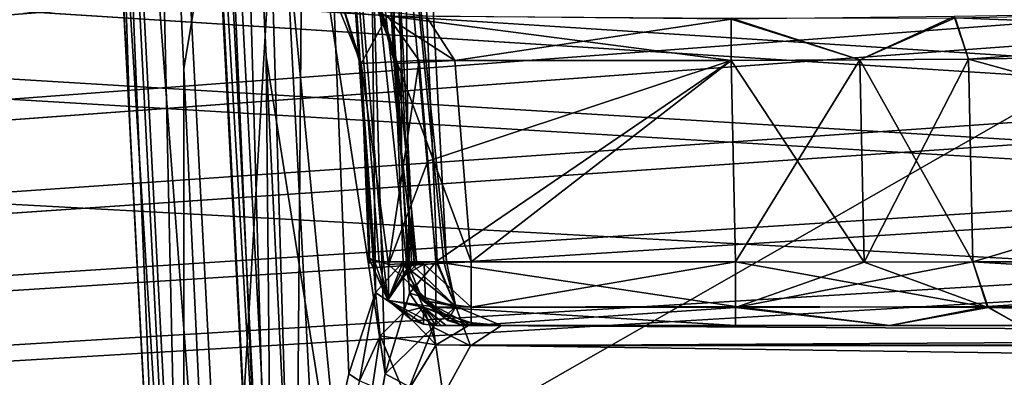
# Model space of a CAD drawing. Header units: inches. Extents: x -10 to 10, y -2.3 to 4.3.
# Tile 591 of 656: x -0.978 to -0.538, y -1.128 to -0.968. Entities that reach past the tile are written whole.
import ezdxf

# ---------------------------------------------------------------- set-up
doc = ezdxf.new("R2010")
doc.units = ezdxf.units.IN
doc.header["$LTSCALE"] = 65.185185
doc.header["$MEASUREMENT"] = 0
for name, color, linetype in [('1865', 7, 'CONTINUOUS'), ('1866', 7, 'CONTINUOUS'), ('1867', 7, 'CONTINUOUS'), ('1868', 7, 'CONTINUOUS'), ('1869', 7, 'CONTINUOUS'), ('1870', 7, 'CONTINUOUS'), ('1871', 7, 'CONTINUOUS'), ('1882', 7, 'CONTINUOUS'), ('1883', 7, 'CONTINUOUS'), ('1884', 7, 'CONTINUOUS'), ('1896', 7, 'CONTINUOUS'), ('1918', 7, 'CONTINUOUS'), ('196', 7, 'CONTINUOUS'), ('2557', 7, 'CONTINUOUS'), ('2558', 7, 'CONTINUOUS'), ('2561', 7, 'CONTINUOUS'), ('2589', 7, 'CONTINUOUS'), ('2590', 7, 'CONTINUOUS'), ('2591', 7, 'CONTINUOUS'), ('2592', 7, 'CONTINUOUS'), ('2619', 7, 'CONTINUOUS'), ('2629', 7, 'CONTINUOUS'), ('2630', 7, 'CONTINUOUS'), ('2631', 7, 'CONTINUOUS'), ('2632', 7, 'CONTINUOUS'), ('2639', 7, 'CONTINUOUS'), ('2648', 7, 'CONTINUOUS'), ('2649', 7, 'CONTINUOUS'), ('2650', 7, 'CONTINUOUS'), ('2651', 7, 'CONTINUOUS'), ('2652', 7, 'CONTINUOUS'), ('2655', 7, 'CONTINUOUS'), ('2656', 7, 'CONTINUOUS'), ('2657', 7, 'CONTINUOUS'), ('2658', 7, 'CONTINUOUS'), ('432', 7, 'CONTINUOUS'), ('780', 7, 'CONTINUOUS'), ('781', 7, 'CONTINUOUS'), ('782', 7, 'CONTINUOUS'), ('783', 7, 'CONTINUOUS'), ('8143', 7, 'CONTINUOUS'), ('8146', 7, 'CONTINUOUS'), ('8162', 7, 'CONTINUOUS'), ('8163', 7, 'CONTINUOUS'), ('8164', 7, 'CONTINUOUS'), ('8165', 7, 'CONTINUOUS'), ('8585', 7, 'CONTINUOUS'), ('8594', 7, 'CONTINUOUS')]:
    doc.layers.add(name, color=color, linetype=linetype)

msp = doc.modelspace()

# ---------------------------------------------------------------- linework, layer by layer
at = {"layer": '1865', "linetype": 'Continuous'}
for points in [[(-0.55415, -0.98602, -3.42739), (-0.23041, -0.98036, -3.10323), (-0.55218, -1.07657, -3.43214), (-0.55415, -0.98602, -3.42739)], [(-0.23041, -0.98036, -3.10323), (-0.22536, -1.07657, -3.10532), (-0.55218, -1.07657, -3.43214), (-0.23041, -0.98036, -3.10323)]]:
    msp.add_3dface(points, dxfattribs=at)
at = {"layer": '1866', "linetype": 'Continuous'}
for points in [[(-0.66006, -0.98664, -3.4713), (-0.60275, -0.98636, -3.45989), (-0.65811, -1.07657, -3.47601), (-0.66006, -0.98664, -3.4713)], [(-0.65811, -1.07657, -3.47601), (-0.60275, -0.98636, -3.45989), (-0.60078, -1.0767, -3.46462), (-0.65811, -1.07657, -3.47601)], [(-0.60275, -0.98636, -3.45989), (-0.55415, -0.98602, -3.42739), (-0.60078, -1.0767, -3.46462), (-0.60275, -0.98636, -3.45989)], [(-0.55415, -0.98602, -3.42739), (-0.55218, -1.07657, -3.43214), (-0.60078, -1.0767, -3.46462), (-0.55415, -0.98602, -3.42739)]]:
    msp.add_3dface(points, dxfattribs=at)
at = {"layer": '1867', "linetype": 'Continuous'}
for points in [[(-0.79933, -0.98664, -3.4713), (-0.66006, -0.98664, -3.4713), (-0.79558, -1.0316, -3.47365), (-0.79933, -0.98664, -3.4713)], [(-0.79558, -1.0316, -3.47365), (-0.66006, -0.98664, -3.4713), (-0.7919, -1.07657, -3.47601), (-0.79558, -1.0316, -3.47365)], [(-0.66006, -0.98664, -3.4713), (-0.65811, -1.07657, -3.47601), (-0.7919, -1.07657, -3.47601), (-0.66006, -0.98664, -3.4713)]]:
    msp.add_3dface(points, dxfattribs=at)
at = {"layer": '1868', "linetype": 'Continuous'}
for points in [[(-0.82621, -0.98664, -3.51448), (-0.82528, -0.98803, -3.48649), (-0.82267, -1.03167, -3.51639), (-0.82621, -0.98664, -3.51448)], [(-0.82528, -0.98803, -3.48649), (-0.79933, -0.98664, -3.4713), (-0.81303, -1.07778, -3.48486), (-0.82528, -0.98803, -3.48649)], [(-0.82133, -1.07711, -3.51136), (-0.82528, -0.98803, -3.48649), (-0.8219, -1.075, -3.50597), (-0.82133, -1.07711, -3.51136)], [(-0.82528, -0.98803, -3.48649), (-0.82133, -1.07711, -3.51136), (-0.82267, -1.03167, -3.51639), (-0.82528, -0.98803, -3.48649)], [(-0.8219, -1.075, -3.50597), (-0.82528, -0.98803, -3.48649), (-0.81303, -1.07778, -3.48486), (-0.8219, -1.075, -3.50597)], [(-0.79933, -0.98664, -3.4713), (-0.79558, -1.0316, -3.47365), (-0.81303, -1.07778, -3.48486), (-0.79933, -0.98664, -3.4713)], [(-0.82133, -1.07711, -3.51136), (-0.8192, -1.07657, -3.5183), (-0.82267, -1.03167, -3.51639), (-0.82133, -1.07711, -3.51136)], [(-0.79558, -1.0316, -3.47365), (-0.7919, -1.07657, -3.47601), (-0.81303, -1.07778, -3.48486), (-0.79558, -1.0316, -3.47365)]]:
    msp.add_3dface(points, dxfattribs=at)
at = {"layer": '1869', "linetype": 'Continuous'}
for points in [[(-0.91993, -0.65843, -3.75728), (-0.84953, -0.65843, -3.69224), (-0.90447, -0.99041, -3.76872), (-0.91993, -0.65843, -3.75728)], [(-0.90447, -0.99041, -3.76872), (-0.84953, -0.65843, -3.69224), (-0.8886, -1.3257, -3.77974), (-0.90447, -0.99041, -3.76872)], [(-0.8886, -1.3257, -3.77974), (-0.84953, -0.65843, -3.69224), (-0.8543, -1.23303, -3.74648), (-0.8886, -1.3257, -3.77974)], [(-0.84953, -0.65843, -3.69224), (-0.83082, -1.1266, -3.70858), (-0.8543, -1.23303, -3.74648), (-0.84953, -0.65843, -3.69224)], [(-0.8386, -0.94535, -3.49688), (-0.82621, -0.98664, -3.51448), (-0.84953, -0.65843, -3.50776), (-0.8386, -0.94535, -3.49688)], [(-0.82621, -0.98664, -3.51448), (-0.82267, -1.03167, -3.51639), (-0.84953, -0.65843, -3.50776), (-0.82621, -0.98664, -3.51448)], [(-0.82267, -1.03167, -3.51639), (-0.8192, -1.07657, -3.5183), (-0.84953, -0.65843, -3.50776), (-0.82267, -1.03167, -3.51639)], [(-0.8192, -1.07657, -3.5183), (-0.81716, -1.07657, -3.52297), (-0.84953, -0.65843, -3.50776), (-0.8192, -1.07657, -3.5183)], [(-0.81886, -1.09021, -3.68268), (-0.83082, -1.1266, -3.70858), (-0.84953, -0.65843, -3.69224), (-0.81886, -1.09021, -3.68268)], [(-0.82351, -0.65843, -3.6), (-0.81886, -1.09021, -3.68268), (-0.84953, -0.65843, -3.69224), (-0.82351, -0.65843, -3.6)], [(-0.81716, -1.07657, -3.52297), (-0.81525, -1.07657, -3.52768), (-0.84953, -0.65843, -3.50776), (-0.81716, -1.07657, -3.52297)], [(-0.81525, -1.07657, -3.52768), (-0.80504, -1.07657, -3.5632), (-0.84953, -0.65843, -3.50776), (-0.81525, -1.07657, -3.52768)], [(-0.80504, -1.07657, -3.5632), (-0.8016, -1.07657, -3.6), (-0.84953, -0.65843, -3.50776), (-0.80504, -1.07657, -3.5632)], [(-0.84953, -0.65843, -3.50776), (-0.8016, -1.07657, -3.6), (-0.82351, -0.65843, -3.6), (-0.84953, -0.65843, -3.50776)], [(-0.80653, -1.07657, -3.64395), (-0.81886, -1.09021, -3.68268), (-0.82351, -0.65843, -3.6), (-0.80653, -1.07657, -3.64395)], [(-0.80283, -1.07657, -3.62211), (-0.80653, -1.07657, -3.64395), (-0.82351, -0.65843, -3.6), (-0.80283, -1.07657, -3.62211)], [(-0.8016, -1.07657, -3.6), (-0.80283, -1.07657, -3.62211), (-0.82351, -0.65843, -3.6), (-0.8016, -1.07657, -3.6)]]:
    msp.add_3dface(points, dxfattribs=at)
at = {"layer": '1870', "linetype": 'Continuous'}
for points in [[(-0.8192, -1.07657, -3.5183), (-0.81339, -1.09363, -3.5155), (-0.81716, -1.07657, -3.52297), (-0.8192, -1.07657, -3.5183)], [(-0.81716, -1.07657, -3.52297), (-0.81339, -1.09363, -3.5155), (-0.81525, -1.07657, -3.52768), (-0.81716, -1.07657, -3.52297)], [(-0.81525, -1.07657, -3.52768), (-0.81339, -1.09363, -3.5155), (-0.80504, -1.07657, -3.5632), (-0.81525, -1.07657, -3.52768)], [(-0.80653, -1.07657, -3.64395), (-0.81339, -1.09363, -3.5155), (-0.79745, -1.09676, -3.64601), (-0.80653, -1.07657, -3.64395)], [(-0.81339, -1.09363, -3.5155), (-0.80653, -1.07657, -3.64395), (-0.80283, -1.07657, -3.62211), (-0.81339, -1.09363, -3.5155)], [(-0.80504, -1.07657, -3.5632), (-0.81339, -1.09363, -3.5155), (-0.8016, -1.07657, -3.6), (-0.80504, -1.07657, -3.5632)], [(-0.8016, -1.07657, -3.6), (-0.81339, -1.09363, -3.5155), (-0.80283, -1.07657, -3.62211), (-0.8016, -1.07657, -3.6)], [(-0.81339, -1.09363, -3.5155), (-0.80278, -1.10252, -3.51089), (-0.79745, -1.09676, -3.64601), (-0.81339, -1.09363, -3.5155)], [(-0.80278, -1.10252, -3.51089), (-0.79745, -1.10437, -3.50848), (-0.79745, -1.09676, -3.64601), (-0.80278, -1.10252, -3.51089)], [(-0.79745, -1.10437, -3.50848), (-0.7919, -1.105, -3.50597), (-0.79745, -1.09676, -3.64601), (-0.79745, -1.10437, -3.50848)], [(-0.7919, -1.105, -3.50597), (-0.78955, -1.105, -3.51133), (-0.79745, -1.09676, -3.64601), (-0.7919, -1.105, -3.50597)], [(-0.78955, -1.105, -3.51133), (-0.78735, -1.105, -3.51676), (-0.79745, -1.09676, -3.64601), (-0.78955, -1.105, -3.51133)], [(-0.78735, -1.105, -3.51676), (-0.77229, -1.105, -3.58292), (-0.79745, -1.09676, -3.64601), (-0.78735, -1.105, -3.51676)], [(-0.77229, -1.105, -3.58292), (-0.77731, -1.105, -3.65059), (-0.79745, -1.09676, -3.64601), (-0.77229, -1.105, -3.58292)]]:
    msp.add_3dface(points, dxfattribs=at)
at = {"layer": '1871', "linetype": 'Continuous'}
for points in [[(-0.7919, -1.105, -3.50597), (-0.65811, -1.105, -3.50597), (-0.78955, -1.105, -3.51133), (-0.7919, -1.105, -3.50597)], [(-0.78955, -1.105, -3.51133), (-0.65811, -1.105, -3.50597), (-0.78735, -1.105, -3.51676), (-0.78955, -1.105, -3.51133)], [(-0.78735, -1.105, -3.51676), (-0.65811, -1.105, -3.50597), (-0.77229, -1.105, -3.58292), (-0.78735, -1.105, -3.51676)], [(-0.65811, -1.105, -3.50597), (-0.58932, -1.105, -3.49227), (-0.77731, -1.105, -3.65059), (-0.65811, -1.105, -3.50597)], [(-0.77229, -1.105, -3.58292), (-0.65811, -1.105, -3.50597), (-0.77731, -1.105, -3.65059), (-0.77229, -1.105, -3.58292)], [(-0.58932, -1.105, -3.49227), (-0.531, -1.105, -3.45332), (-0.77731, -1.105, -3.65059), (-0.58932, -1.105, -3.49227)], [(-0.77731, -1.105, -3.65059), (-0.531, -1.105, -3.45332), (0.15153, -1.105, -2.99939), (-0.77731, -1.105, -3.65059)], [(0.77731, -1.105, -3.65059), (-0.77731, -1.105, -3.65059), (0.7728, -1.105, -3.57709), (0.77731, -1.105, -3.65059)], [(0.7728, -1.105, -3.57709), (-0.77731, -1.105, -3.65059), (0.65811, -1.105, -3.50597), (0.7728, -1.105, -3.57709)], [(0.65811, -1.105, -3.50597), (-0.77731, -1.105, -3.65059), (0.58932, -1.105, -3.49227), (0.65811, -1.105, -3.50597)], [(0.58932, -1.105, -3.49227), (-0.77731, -1.105, -3.65059), (0.531, -1.105, -3.45332), (0.58932, -1.105, -3.49227)], [(0.531, -1.105, -3.45332), (-0.77731, -1.105, -3.65059), (0.20418, -1.105, -3.1265), (0.531, -1.105, -3.45332)], [(0.20418, -1.105, -3.1265), (-0.77731, -1.105, -3.65059), (0.16523, -1.105, -3.06818), (0.20418, -1.105, -3.1265)], [(0.16523, -1.105, -3.06818), (-0.77731, -1.105, -3.65059), (0.15153, -1.105, -2.99939), (0.16523, -1.105, -3.06818)]]:
    msp.add_3dface(points, dxfattribs=at)
at = {"layer": '1882', "linetype": 'Continuous'}
for points in [[(-0.77731, -1.105, -3.65059), (0.79188, -1.11373, -3.67882), (-0.79186, -1.11369, -3.67876), (-0.77731, -1.105, -3.65059)], [(-0.77731, -1.105, -3.65059), (0.77731, -1.105, -3.65059), (0.79188, -1.11373, -3.67882), (-0.77731, -1.105, -3.65059)], [(-0.79186, -1.11369, -3.67876), (0.80561, -1.13627, -3.69695), (-0.80561, -1.13627, -3.69695), (-0.79186, -1.11369, -3.67876)], [(0.79188, -1.11373, -3.67882), (0.80561, -1.13627, -3.69695), (-0.79186, -1.11369, -3.67876), (0.79188, -1.11373, -3.67882)]]:
    msp.add_3dface(points, dxfattribs=at)
at = {"layer": '1883', "linetype": 'Continuous'}
for points in [[(-0.81886, -1.09021, -3.68268), (-0.80653, -1.07657, -3.64395), (-0.80612, -1.09889, -3.6675), (-0.81886, -1.09021, -3.68268)], [(-0.80612, -1.09889, -3.6675), (-0.80653, -1.07657, -3.64395), (-0.79745, -1.09676, -3.64601), (-0.80612, -1.09889, -3.6675)], [(-0.83082, -1.1266, -3.70858), (-0.81886, -1.09021, -3.68268), (-0.82595, -1.12973, -3.70322), (-0.83082, -1.1266, -3.70858)], [(-0.82595, -1.12973, -3.70322), (-0.81886, -1.09021, -3.68268), (-0.8168, -1.10957, -3.6876), (-0.82595, -1.12973, -3.70322)], [(-0.8168, -1.10957, -3.6876), (-0.81886, -1.09021, -3.68268), (-0.80612, -1.09889, -3.6675), (-0.8168, -1.10957, -3.6876)], [(-0.79186, -1.11369, -3.67876), (-0.80612, -1.09889, -3.6675), (-0.79745, -1.09676, -3.64601), (-0.79186, -1.11369, -3.67876)], [(-0.77731, -1.105, -3.65059), (-0.79186, -1.11369, -3.67876), (-0.79745, -1.09676, -3.64601), (-0.77731, -1.105, -3.65059)], [(-0.79186, -1.11369, -3.67876), (-0.8168, -1.10957, -3.6876), (-0.80612, -1.09889, -3.6675), (-0.79186, -1.11369, -3.67876)], [(-0.82595, -1.12973, -3.70322), (-0.8168, -1.10957, -3.6876), (-0.82019, -1.13233, -3.69958), (-0.82595, -1.12973, -3.70322)], [(-0.8168, -1.10957, -3.6876), (-0.80561, -1.13627, -3.69695), (-0.82019, -1.13233, -3.69958), (-0.8168, -1.10957, -3.6876)], [(-0.79186, -1.11369, -3.67876), (-0.80561, -1.13627, -3.69695), (-0.8168, -1.10957, -3.6876), (-0.79186, -1.11369, -3.67876)]]:
    msp.add_3dface(points, dxfattribs=at)
at = {"layer": '1884', "linetype": 'Continuous'}
msp.add_3dface([(-0.83082, -1.1266, -3.70858), (-0.82595, -1.12973, -3.70322), (-0.8543, -1.23303, -3.74648), (-0.83082, -1.1266, -3.70858)], dxfattribs=at)
at = {"layer": '1896', "linetype": 'Continuous'}
for points in [[(-0.9472, -0.65843, -3.80178), (-0.93985, -0.65816, -3.77567), (-0.92853, -1.01469, -3.81291), (-0.9472, -0.65843, -3.80178)], [(-0.91993, -0.65843, -3.75728), (-0.90456, -1.34461, -3.79779), (-0.93985, -0.65816, -3.77567), (-0.91993, -0.65843, -3.75728)], [(-0.90456, -1.34461, -3.79779), (-0.90986, -1.37098, -3.8235), (-0.93985, -0.65816, -3.77567), (-0.90456, -1.34461, -3.79779)], [(-0.93985, -0.65816, -3.77567), (-0.90986, -1.37098, -3.8235), (-0.92853, -1.01469, -3.81291), (-0.93985, -0.65816, -3.77567)], [(-0.91993, -0.65843, -3.75728), (-0.90447, -0.99041, -3.76872), (-0.90456, -1.34461, -3.79779), (-0.91993, -0.65843, -3.75728)], [(-0.90447, -0.99041, -3.76872), (-0.8886, -1.3257, -3.77974), (-0.90456, -1.34461, -3.79779), (-0.90447, -0.99041, -3.76872)]]:
    msp.add_3dface(points, dxfattribs=at)
at = {"layer": '1918', "linetype": 'Continuous'}
for points in [[(-0.92191, -0.63817, -4.47526), (-0.91869, -0.64808, -4.47474), (0.86929, -1.57343, -4.42625), (-0.92191, -0.63817, -4.47526)], [(-0.92191, -0.63817, -4.47526), (0.86929, -1.57343, -4.42625), (0.91724, -0.65843, -4.4742), (-0.92191, -0.63817, -4.47526)], [(-0.91869, -0.64808, -4.47474), (-0.91724, -0.65843, -4.4742), (0.86929, -1.57343, -4.42625), (-0.91869, -0.64808, -4.47474)], [(0.86929, -1.57343, -4.42625), (-0.91724, -0.65843, -4.4742), (-0.86929, -1.57343, -4.42625), (0.86929, -1.57343, -4.42625)]]:
    msp.add_3dface(points, dxfattribs=at)
at = {"layer": '196', "linetype": 'Continuous'}
for points in [[(8.57837, -1.57343, -4.62775), (-8.57837, -1.57343, -4.62775), (8.52935, -0.63817, -4.57874), (8.57837, -1.57343, -4.62775)], [(5.89693, -0.63817, -4.57874), (-8.57837, -1.57343, -4.62775), (5.12257, -0.63817, -4.57874), (5.89693, -0.63817, -4.57874)], [(-8.57837, -1.57343, -4.62775), (5.89693, -0.63817, -4.57874), (6.10307, -0.63817, -4.57874), (-8.57837, -1.57343, -4.62775)], [(5.12257, -0.63817, -4.57874), (-8.57837, -1.57343, -4.62775), (4.87743, -0.63817, -4.57874), (5.12257, -0.63817, -4.57874)], [(4.87743, -0.63817, -4.57874), (-8.57837, -1.57343, -4.62775), (4.10307, -0.63817, -4.57874), (4.87743, -0.63817, -4.57874)], [(4.10307, -0.63817, -4.57874), (-8.57837, -1.57343, -4.62775), (3.89693, -0.63817, -4.57874), (4.10307, -0.63817, -4.57874)], [(3.89693, -0.63817, -4.57874), (-8.57837, -1.57343, -4.62775), (3.12257, -0.63817, -4.57874), (3.89693, -0.63817, -4.57874)], [(3.12257, -0.63817, -4.57874), (-8.57837, -1.57343, -4.62775), (2.87743, -0.63817, -4.57874), (3.12257, -0.63817, -4.57874)], [(2.87743, -0.63817, -4.57874), (-8.57837, -1.57343, -4.62775), (2.10307, -0.63817, -4.57874), (2.87743, -0.63817, -4.57874)], [(2.10307, -0.63817, -4.57874), (-8.57837, -1.57343, -4.62775), (1.89693, -0.63817, -4.57874), (2.10307, -0.63817, -4.57874)], [(1.89693, -0.63817, -4.57874), (-8.57837, -1.57343, -4.62775), (-1.89693, -0.63817, -4.57874), (1.89693, -0.63817, -4.57874)], [(8.52935, -0.63817, -4.57874), (-8.57837, -1.57343, -4.62775), (7.12257, -0.63817, -4.57874), (8.52935, -0.63817, -4.57874)], [(7.12257, -0.63817, -4.57874), (-8.57837, -1.57343, -4.62775), (6.87743, -0.63817, -4.57874), (7.12257, -0.63817, -4.57874)], [(6.87743, -0.63817, -4.57874), (-8.57837, -1.57343, -4.62775), (6.10307, -0.63817, -4.57874), (6.87743, -0.63817, -4.57874)]]:
    msp.add_3dface(points, dxfattribs=at)
at = {"layer": '2557', "linetype": 'Continuous'}
for points in [[(-0.919, -0.355, 4.53392), (-0.90416, -0.6382, 4.4453), (-0.86067, -1.46806, 4.15781), (-0.919, -0.355, 4.53392)], [(-0.9021, -0.67738, 3.79138), (-0.919, -0.355, 4.53392), (-0.86782, -1.33148, 3.80754), (-0.9021, -0.67738, 3.79138)], [(-0.86782, -1.33148, 3.80754), (-0.919, -0.355, 4.53392), (-0.86219, -1.43906, 3.85101), (-0.86782, -1.33148, 3.80754)], [(-0.86219, -1.43906, 3.85101), (-0.919, -0.355, 4.53392), (-0.86171, -1.44814, 3.85837), (-0.86219, -1.43906, 3.85101)], [(-0.86171, -1.44814, 3.85837), (-0.919, -0.355, 4.53392), (-0.86153, -1.45157, 3.86955), (-0.86171, -1.44814, 3.85837)], [(-0.86153, -1.45157, 3.86955), (-0.919, -0.355, 4.53392), (-0.86153, -1.45157, 4.11652), (-0.86153, -1.45157, 3.86955)], [(-0.86153, -1.45157, 4.11652), (-0.919, -0.355, 4.53392), (-0.86067, -1.46806, 4.15781), (-0.86153, -1.45157, 4.11652)], [(-0.85514, -1.57343, 4.39629), (-0.85514, -1.57343, 4.17981), (-0.90416, -0.6382, 4.4453), (-0.85514, -1.57343, 4.39629)], [(-0.90416, -0.6382, 4.4453), (-0.85514, -1.57343, 4.17981), (-0.85855, -1.50846, 4.17641), (-0.90416, -0.6382, 4.4453)], [(-0.86067, -1.46806, 4.15781), (-0.90416, -0.6382, 4.4453), (-0.85855, -1.50846, 4.17641), (-0.86067, -1.46806, 4.15781)]]:
    msp.add_3dface(points, dxfattribs=at)
at = {"layer": '2558', "linetype": 'Continuous'}
for points in [[(-0.85514, -1.57343, 4.39629), (-0.90416, -0.6382, 4.4453), (-0.89537, -0.63882, 4.46644), (-0.85514, -1.57343, 4.39629)], [(-0.8742, -0.63817, 4.47526), (-0.84639, -1.57279, 4.41753), (-0.89537, -0.63882, 4.46644), (-0.8742, -0.63817, 4.47526)], [(-0.84639, -1.57279, 4.41753), (-0.85514, -1.57343, 4.39629), (-0.89537, -0.63882, 4.46644), (-0.84639, -1.57279, 4.41753)], [(-0.82519, -1.57343, 4.42625), (-0.84639, -1.57279, 4.41753), (-0.8742, -0.63817, 4.47526), (-0.82519, -1.57343, 4.42625)]]:
    msp.add_3dface(points, dxfattribs=at)
at = {"layer": '2561', "linetype": 'Continuous'}
for points in [[(0.8742, -0.63817, 4.47526), (-0.82519, -1.57343, 4.42625), (-0.8742, -0.63817, 4.47526), (0.8742, -0.63817, 4.47526)], [(0.8742, -0.63817, 4.47526), (0.82519, -1.57343, 4.42625), (-0.82519, -1.57343, 4.42625), (0.8742, -0.63817, 4.47526)]]:
    msp.add_3dface(points, dxfattribs=at)
at = {"layer": '2589', "linetype": 'Continuous'}
for points in [[(-0.81064, -0.98664, 3.51368), (-0.80909, -0.98796, 3.48606), (-0.82123, -0.94708, 3.49758), (-0.81064, -0.98664, 3.51368)], [(-0.82123, -0.94708, 3.49758), (-0.80909, -0.98796, 3.48606), (-0.81765, -0.96468, 3.47693), (-0.82123, -0.94708, 3.49758)], [(-0.80909, -0.98796, 3.48606), (-0.78338, -0.98664, 3.4713), (-0.81765, -0.96468, 3.47693), (-0.80909, -0.98796, 3.48606)], [(-0.81765, -0.96468, 3.47693), (-0.78338, -0.98664, 3.4713), (-0.79621, -0.96688, 3.46159), (-0.81765, -0.96468, 3.47693)]]:
    msp.add_3dface(points, dxfattribs=at)
at = {"layer": '2590', "linetype": 'Continuous'}
for points in [[(-0.79621, -0.96688, 3.46159), (-0.78338, -0.98664, 3.4713), (-0.66006, -0.96823, 3.46306), (-0.79621, -0.96688, 3.46159)], [(-0.66006, -0.96823, 3.46306), (-0.78338, -0.98664, 3.4713), (-0.66006, -0.98664, 3.4713), (-0.66006, -0.96823, 3.46306)]]:
    msp.add_3dface(points, dxfattribs=at)
at = {"layer": '2591', "linetype": 'Continuous'}
for points in [[(-0.56057, -0.96703, 3.42131), (-0.66006, -0.96823, 3.46306), (-0.60273, -0.98636, 3.45988), (-0.56057, -0.96703, 3.42131)], [(-0.66006, -0.96823, 3.46306), (-0.66006, -0.98664, 3.4713), (-0.60273, -0.98636, 3.45988), (-0.66006, -0.96823, 3.46306)], [(-0.55415, -0.98602, 3.42739), (-0.56057, -0.96703, 3.42131), (-0.60273, -0.98636, 3.45988), (-0.55415, -0.98602, 3.42739)]]:
    msp.add_3dface(points, dxfattribs=at)
at = {"layer": '2592', "linetype": 'Continuous'}
for points in [[(-0.56057, -0.96703, 3.42131), (-0.55415, -0.98602, 3.42739), (-0.23643, -0.9619, 3.09753), (-0.56057, -0.96703, 3.42131)], [(-0.23643, -0.9619, 3.09753), (-0.55415, -0.98602, 3.42739), (-0.23041, -0.98036, 3.10323), (-0.23643, -0.9619, 3.09753)]]:
    msp.add_3dface(points, dxfattribs=at)
at = {"layer": '2619', "linetype": 'Continuous'}
for points in [[(-0.77617, -1.105, 3.50597), (-0.7583, -1.105, 3.57724), (-0.65811, -1.105, 3.50597), (-0.77617, -1.105, 3.50597)], [(-0.76255, -1.105, 3.65059), (0.77731, -1.105, 3.65059), (-0.7583, -1.105, 3.57724), (-0.76255, -1.105, 3.65059)], [(-0.7583, -1.105, 3.57724), (0.77731, -1.105, 3.65059), (-0.65811, -1.105, 3.50597), (-0.7583, -1.105, 3.57724)], [(-0.65811, -1.105, 3.50597), (0.77731, -1.105, 3.65059), (-0.58932, -1.105, 3.49227), (-0.65811, -1.105, 3.50597)], [(-0.58932, -1.105, 3.49227), (0.77731, -1.105, 3.65059), (-0.531, -1.105, 3.45332), (-0.58932, -1.105, 3.49227)]]:
    msp.add_3dface(points, dxfattribs=at)
at = {"layer": '2629', "linetype": 'Continuous'}
for points in [[(0.77731, -1.105, 3.65059), (-0.76255, -1.105, 3.65059), (-0.77643, -1.11408, 3.67932), (0.77731, -1.105, 3.65059)], [(0.77731, -1.105, 3.65059), (-0.77643, -1.11408, 3.67932), (0.79186, -1.11369, 3.67876), (0.77731, -1.105, 3.65059)], [(-0.77643, -1.11408, 3.67932), (-0.78869, -1.13627, 3.69695), (0.79186, -1.11369, 3.67876), (-0.77643, -1.11408, 3.67932)], [(0.79186, -1.11369, 3.67876), (-0.78869, -1.13627, 3.69695), (0.80561, -1.13627, 3.69695), (0.79186, -1.11369, 3.67876)]]:
    msp.add_3dface(points, dxfattribs=at)
at = {"layer": '2630', "linetype": 'Continuous'}
for points in [[(-0.78305, -1.09647, 3.64622), (-0.79186, -1.07657, 3.64435), (-0.80364, -1.09051, 3.68393), (-0.78305, -1.09647, 3.64622)], [(-0.79313, -1.10573, 3.67761), (-0.80364, -1.09051, 3.68393), (-0.81448, -1.1266, 3.70953), (-0.79313, -1.10573, 3.67761)], [(-0.79313, -1.10573, 3.67761), (-0.78305, -1.09647, 3.64622), (-0.80364, -1.09051, 3.68393), (-0.79313, -1.10573, 3.67761)], [(-0.77643, -1.11408, 3.67932), (-0.78305, -1.09647, 3.64622), (-0.79313, -1.10573, 3.67761), (-0.77643, -1.11408, 3.67932)], [(-0.76255, -1.105, 3.65059), (-0.78305, -1.09647, 3.64622), (-0.77643, -1.11408, 3.67932), (-0.76255, -1.105, 3.65059)], [(-0.80363, -1.13245, 3.69983), (-0.79313, -1.10573, 3.67761), (-0.81448, -1.1266, 3.70953), (-0.80363, -1.13245, 3.69983)], [(-0.78869, -1.13627, 3.69695), (-0.79313, -1.10573, 3.67761), (-0.80363, -1.13245, 3.69983), (-0.78869, -1.13627, 3.69695)], [(-0.79313, -1.10573, 3.67761), (-0.78869, -1.13627, 3.69695), (-0.77643, -1.11408, 3.67932), (-0.79313, -1.10573, 3.67761)]]:
    msp.add_3dface(points, dxfattribs=at)
at = {"layer": '2631', "linetype": 'Continuous'}
for points in [[(-0.80324, -1.08033, 3.51778), (-0.8038, -1.07657, 3.51757), (-0.78305, -1.09647, 3.64622), (-0.80324, -1.08033, 3.51778)], [(-0.78305, -1.09647, 3.64622), (-0.8038, -1.07657, 3.51757), (-0.79138, -1.07657, 3.55796), (-0.78305, -1.09647, 3.64622)], [(-0.79186, -1.07657, 3.64435), (-0.78305, -1.09647, 3.64622), (-0.78836, -1.07657, 3.6223), (-0.79186, -1.07657, 3.64435)], [(-0.78718, -1.07657, 3.6), (-0.78305, -1.09647, 3.64622), (-0.79138, -1.07657, 3.55796), (-0.78718, -1.07657, 3.6)], [(-0.78836, -1.07657, 3.6223), (-0.78305, -1.09647, 3.64622), (-0.78718, -1.07657, 3.6), (-0.78836, -1.07657, 3.6223)], [(-0.79776, -1.09381, 3.51491), (-0.80324, -1.08033, 3.51778), (-0.78305, -1.09647, 3.64622), (-0.79776, -1.09381, 3.51491)], [(-0.78663, -1.10278, 3.51036), (-0.79776, -1.09381, 3.51491), (-0.78305, -1.09647, 3.64622), (-0.78663, -1.10278, 3.51036)], [(-0.76255, -1.105, 3.65059), (-0.78663, -1.10278, 3.51036), (-0.78305, -1.09647, 3.64622), (-0.76255, -1.105, 3.65059)], [(-0.76255, -1.105, 3.65059), (-0.7815, -1.10444, 3.50821), (-0.78663, -1.10278, 3.51036), (-0.76255, -1.105, 3.65059)], [(-0.76255, -1.105, 3.65059), (-0.7583, -1.105, 3.57724), (-0.7815, -1.10444, 3.50821), (-0.76255, -1.105, 3.65059)], [(-0.7583, -1.105, 3.57724), (-0.77617, -1.105, 3.50597), (-0.7815, -1.10444, 3.50821), (-0.7583, -1.105, 3.57724)]]:
    msp.add_3dface(points, dxfattribs=at)
at = {"layer": '2632', "linetype": 'Continuous'}
for points in [[(-0.83119, -1.21478, 3.74117), (-0.81448, -1.1266, 3.70953), (-0.8827, -0.67738, 3.75187), (-0.83119, -1.21478, 3.74117)], [(-0.8827, -0.67738, 3.75187), (-0.81448, -1.1266, 3.70953), (-0.82776, -0.67738, 3.6846), (-0.8827, -0.67738, 3.75187)], [(-0.86766, -0.98491, 3.76049), (-0.83119, -1.21478, 3.74117), (-0.8827, -0.67738, 3.75187), (-0.86766, -0.98491, 3.76049)], [(-0.79186, -1.07657, 3.64435), (-0.78836, -1.07657, 3.6223), (-0.82776, -0.67738, 3.6846), (-0.79186, -1.07657, 3.64435)], [(-0.80364, -1.09051, 3.68393), (-0.79186, -1.07657, 3.64435), (-0.82776, -0.67738, 3.6846), (-0.80364, -1.09051, 3.68393)], [(-0.78836, -1.07657, 3.6223), (-0.78718, -1.07657, 3.6), (-0.82776, -0.67738, 3.6846), (-0.78836, -1.07657, 3.6223)], [(-0.82776, -0.67738, 3.6846), (-0.78718, -1.07657, 3.6), (-0.8081, -0.67738, 3.6), (-0.82776, -0.67738, 3.6846)], [(-0.81448, -1.1266, 3.70953), (-0.80364, -1.09051, 3.68393), (-0.82776, -0.67738, 3.6846), (-0.81448, -1.1266, 3.70953)], [(-0.81064, -0.98664, 3.51368), (-0.82123, -0.94708, 3.49758), (-0.82776, -0.67738, 3.5154), (-0.81064, -0.98664, 3.51368)], [(-0.8081, -0.67738, 3.6), (-0.81064, -0.98664, 3.51368), (-0.82776, -0.67738, 3.5154), (-0.8081, -0.67738, 3.6)], [(-0.80719, -1.03166, 3.51562), (-0.81064, -0.98664, 3.51368), (-0.8081, -0.67738, 3.6), (-0.80719, -1.03166, 3.51562)], [(-0.79138, -1.07657, 3.55796), (-0.8038, -1.07657, 3.51757), (-0.8081, -0.67738, 3.6), (-0.79138, -1.07657, 3.55796)], [(-0.8038, -1.07657, 3.51757), (-0.80719, -1.03166, 3.51562), (-0.8081, -0.67738, 3.6), (-0.8038, -1.07657, 3.51757)], [(-0.78718, -1.07657, 3.6), (-0.79138, -1.07657, 3.55796), (-0.8081, -0.67738, 3.6), (-0.78718, -1.07657, 3.6)], [(-0.85277, -1.29188, 3.76895), (-0.83119, -1.21478, 3.74117), (-0.86766, -0.98491, 3.76049), (-0.85277, -1.29188, 3.76895)]]:
    msp.add_3dface(points, dxfattribs=at)
at = {"layer": '2639', "linetype": 'Continuous'}
for points in [[(-0.9021, -0.67738, 3.79138), (-0.86782, -1.33148, 3.80754), (-0.90151, -0.67755, 3.78373), (-0.9021, -0.67738, 3.79138)], [(-0.90151, -0.67755, 3.78373), (-0.86782, -1.33148, 3.80754), (-0.86447, -1.30987, 3.78633), (-0.90151, -0.67755, 3.78373)], [(-0.89698, -0.67768, 3.76938), (-0.90151, -0.67755, 3.78373), (-0.86447, -1.30987, 3.78633), (-0.89698, -0.67768, 3.76938)], [(-0.8827, -0.67738, 3.75187), (-0.89698, -0.67768, 3.76938), (-0.86447, -1.30987, 3.78633), (-0.8827, -0.67738, 3.75187)], [(-0.8827, -0.67738, 3.75187), (-0.86447, -1.30987, 3.78633), (-0.86766, -0.98491, 3.76049), (-0.8827, -0.67738, 3.75187)], [(-0.85277, -1.29188, 3.76895), (-0.86766, -0.98491, 3.76049), (-0.86447, -1.30987, 3.78633), (-0.85277, -1.29188, 3.76895)]]:
    msp.add_3dface(points, dxfattribs=at)
at = {"layer": '2648', "linetype": 'Continuous'}
for points in [[(-0.80363, -1.13245, 3.69983), (-0.81448, -1.1266, 3.70953), (-0.84399, -1.29708, 3.76442), (-0.80363, -1.13245, 3.69983)], [(-0.81448, -1.1266, 3.70953), (-0.83119, -1.21478, 3.74117), (-0.84399, -1.29708, 3.76442), (-0.81448, -1.1266, 3.70953)]]:
    msp.add_3dface(points, dxfattribs=at)
at = {"layer": '2649', "linetype": 'Continuous'}
for points in [[(-0.80909, -0.98796, 3.48606), (-0.81064, -0.98664, 3.51368), (-0.80719, -1.03166, 3.51562), (-0.80909, -0.98796, 3.48606)], [(-0.77617, -1.07657, 3.47601), (-0.78338, -0.98664, 3.4713), (-0.80909, -0.98796, 3.48606), (-0.77617, -1.07657, 3.47601)], [(-0.77617, -1.07657, 3.47601), (-0.80909, -0.98796, 3.48606), (-0.80044, -1.07783, 3.48856), (-0.77617, -1.07657, 3.47601)], [(-0.80044, -1.07783, 3.48856), (-0.80909, -0.98796, 3.48606), (-0.80719, -1.03166, 3.51562), (-0.80044, -1.07783, 3.48856)], [(-0.8038, -1.07657, 3.51757), (-0.80044, -1.07783, 3.48856), (-0.80719, -1.03166, 3.51562), (-0.8038, -1.07657, 3.51757)]]:
    msp.add_3dface(points, dxfattribs=at)
at = {"layer": '2650', "linetype": 'Continuous'}
for points in [[(-0.78338, -0.98664, 3.4713), (-0.77617, -1.07657, 3.47601), (-0.66006, -0.98664, 3.4713), (-0.78338, -0.98664, 3.4713)], [(-0.77617, -1.07657, 3.47601), (-0.65811, -1.07657, 3.47601), (-0.66006, -0.98664, 3.4713), (-0.77617, -1.07657, 3.47601)]]:
    msp.add_3dface(points, dxfattribs=at)
at = {"layer": '2651', "linetype": 'Continuous'}
for points in [[(-0.66006, -0.98664, 3.4713), (-0.60078, -1.0767, 3.46462), (-0.60273, -0.98636, 3.45988), (-0.66006, -0.98664, 3.4713)], [(-0.65811, -1.07657, 3.47601), (-0.60078, -1.0767, 3.46462), (-0.66006, -0.98664, 3.4713), (-0.65811, -1.07657, 3.47601)], [(-0.55218, -1.07657, 3.43214), (-0.55415, -0.98602, 3.42739), (-0.60273, -0.98636, 3.45988), (-0.55218, -1.07657, 3.43214)], [(-0.60078, -1.0767, 3.46462), (-0.55218, -1.07657, 3.43214), (-0.60273, -0.98636, 3.45988), (-0.60078, -1.0767, 3.46462)]]:
    msp.add_3dface(points, dxfattribs=at)
at = {"layer": '2652', "linetype": 'Continuous'}
for points in [[(-0.55415, -0.98602, 3.42739), (-0.22536, -1.07657, 3.10532), (-0.23041, -0.98036, 3.10323), (-0.55415, -0.98602, 3.42739)], [(-0.55218, -1.07657, 3.43214), (-0.22536, -1.07657, 3.10532), (-0.55415, -0.98602, 3.42739), (-0.55218, -1.07657, 3.43214)]]:
    msp.add_3dface(points, dxfattribs=at)
at = {"layer": '2655', "linetype": 'Continuous'}
for points in [[(-0.54582, -1.09647, 3.4385), (-0.22536, -1.07657, 3.10532), (-0.55218, -1.07657, 3.43214), (-0.54582, -1.09647, 3.4385)], [(-0.21857, -1.09705, 3.11211), (-0.22536, -1.07657, 3.10532), (-0.54582, -1.09647, 3.4385), (-0.21857, -1.09705, 3.11211)], [(-0.531, -1.105, 3.45332), (-0.21857, -1.09705, 3.11211), (-0.54582, -1.09647, 3.4385), (-0.531, -1.105, 3.45332)]]:
    msp.add_3dface(points, dxfattribs=at)
at = {"layer": '2656', "linetype": 'Continuous'}
for points in [[(-0.54582, -1.09647, 3.4385), (-0.55218, -1.07657, 3.43214), (-0.65811, -1.09705, 3.48562), (-0.54582, -1.09647, 3.4385)], [(-0.65811, -1.09705, 3.48562), (-0.55218, -1.07657, 3.43214), (-0.60078, -1.0767, 3.46462), (-0.65811, -1.09705, 3.48562)], [(-0.65811, -1.07657, 3.47601), (-0.65811, -1.09705, 3.48562), (-0.60078, -1.0767, 3.46462), (-0.65811, -1.07657, 3.47601)], [(-0.58932, -1.105, 3.49227), (-0.54582, -1.09647, 3.4385), (-0.65811, -1.09705, 3.48562), (-0.58932, -1.105, 3.49227)], [(-0.65811, -1.105, 3.50597), (-0.58932, -1.105, 3.49227), (-0.65811, -1.09705, 3.48562), (-0.65811, -1.105, 3.50597)], [(-0.58932, -1.105, 3.49227), (-0.531, -1.105, 3.45332), (-0.54582, -1.09647, 3.4385), (-0.58932, -1.105, 3.49227)]]:
    msp.add_3dface(points, dxfattribs=at)
at = {"layer": '2657', "linetype": 'Continuous'}
for points in [[(-0.65811, -1.09705, 3.48562), (-0.65811, -1.07657, 3.47601), (-0.77617, -1.09676, 3.48532), (-0.65811, -1.09705, 3.48562)], [(-0.65811, -1.07657, 3.47601), (-0.77617, -1.07657, 3.47601), (-0.77617, -1.09676, 3.48532), (-0.65811, -1.07657, 3.47601)], [(-0.77617, -1.105, 3.50597), (-0.65811, -1.09705, 3.48562), (-0.77617, -1.09676, 3.48532), (-0.77617, -1.105, 3.50597)], [(-0.77617, -1.105, 3.50597), (-0.65811, -1.105, 3.50597), (-0.65811, -1.09705, 3.48562), (-0.77617, -1.105, 3.50597)]]:
    msp.add_3dface(points, dxfattribs=at)
at = {"layer": '2658', "linetype": 'Continuous'}
for points in [[(-0.8038, -1.07657, 3.51757), (-0.80324, -1.08033, 3.51778), (-0.80547, -1.07705, 3.51208), (-0.8038, -1.07657, 3.51757)], [(-0.80481, -1.08197, 3.50038), (-0.80022, -1.07768, 3.48823), (-0.8053, -1.07571, 3.49881), (-0.80481, -1.08197, 3.50038)], [(-0.77617, -1.09676, 3.48532), (-0.77617, -1.07657, 3.47601), (-0.79708, -1.07762, 3.48461), (-0.77617, -1.09676, 3.48532)], [(-0.79708, -1.07762, 3.48461), (-0.77617, -1.07657, 3.47601), (-0.79068, -1.07751, 3.47983), (-0.79708, -1.07762, 3.48461)], [(-0.79655, -1.09413, 3.49506), (-0.79708, -1.07762, 3.48461), (-0.80481, -1.08197, 3.50038), (-0.79655, -1.09413, 3.49506)], [(-0.79708, -1.07762, 3.48461), (-0.80022, -1.07768, 3.48823), (-0.80481, -1.08197, 3.50038), (-0.79708, -1.07762, 3.48461)], [(-0.80324, -1.08033, 3.51778), (-0.79776, -1.09381, 3.51491), (-0.80401, -1.08604, 3.50774), (-0.80324, -1.08033, 3.51778)], [(-0.79655, -1.09413, 3.49506), (-0.77617, -1.09676, 3.48532), (-0.79708, -1.07762, 3.48461), (-0.79655, -1.09413, 3.49506)], [(-0.80401, -1.08604, 3.50774), (-0.79655, -1.09413, 3.49506), (-0.80481, -1.08197, 3.50038), (-0.80401, -1.08604, 3.50774)], [(-0.79776, -1.09381, 3.51491), (-0.79655, -1.09413, 3.49506), (-0.80401, -1.08604, 3.50774), (-0.79776, -1.09381, 3.51491)], [(-0.79776, -1.09381, 3.51491), (-0.78663, -1.10278, 3.51036), (-0.79655, -1.09413, 3.49506), (-0.79776, -1.09381, 3.51491)], [(-0.77617, -1.105, 3.50597), (-0.77617, -1.09676, 3.48532), (-0.79655, -1.09413, 3.49506), (-0.77617, -1.105, 3.50597)], [(-0.7815, -1.10444, 3.50821), (-0.77617, -1.105, 3.50597), (-0.79655, -1.09413, 3.49506), (-0.7815, -1.10444, 3.50821)], [(-0.78663, -1.10278, 3.51036), (-0.7815, -1.10444, 3.50821), (-0.79655, -1.09413, 3.49506), (-0.78663, -1.10278, 3.51036)]]:
    msp.add_3dface(points, dxfattribs=at)
at = {"layer": '432', "linetype": 'Continuous'}
for points in [[(-1.12257, -0.63817, 4.57874), (8.57837, -1.57343, 4.62775), (-1.08189, -0.62096, 4.57784), (-1.12257, -0.63817, 4.57874)], [(-1.08189, -0.62096, 4.57784), (8.57837, -1.57343, 4.62775), (-0.87743, -0.63817, 4.57874), (-1.08189, -0.62096, 4.57784)], [(-8.57837, -1.57343, 4.62775), (8.57837, -1.57343, 4.62775), (-8.52935, -0.63817, 4.57874), (-8.57837, -1.57343, 4.62775)], [(-8.52935, -0.63817, 4.57874), (8.57837, -1.57343, 4.62775), (-7.12257, -0.63817, 4.57874), (-8.52935, -0.63817, 4.57874)], [(-7.12257, -0.63817, 4.57874), (8.57837, -1.57343, 4.62775), (-6.87743, -0.63817, 4.57874), (-7.12257, -0.63817, 4.57874)], [(-6.87743, -0.63817, 4.57874), (8.57837, -1.57343, 4.62775), (-6.10307, -0.63817, 4.57874), (-6.87743, -0.63817, 4.57874)], [(-6.10307, -0.63817, 4.57874), (8.57837, -1.57343, 4.62775), (-5.89693, -0.63817, 4.57874), (-6.10307, -0.63817, 4.57874)], [(-5.89693, -0.63817, 4.57874), (8.57837, -1.57343, 4.62775), (-5.12257, -0.63817, 4.57874), (-5.89693, -0.63817, 4.57874)], [(-5.12257, -0.63817, 4.57874), (8.57837, -1.57343, 4.62775), (-4.87743, -0.63817, 4.57874), (-5.12257, -0.63817, 4.57874)], [(-4.87743, -0.63817, 4.57874), (8.57837, -1.57343, 4.62775), (-4.10307, -0.63817, 4.57874), (-4.87743, -0.63817, 4.57874)], [(8.57837, -1.57343, 4.62775), (-3.89693, -0.63817, 4.57874), (-4.10307, -0.63817, 4.57874), (8.57837, -1.57343, 4.62775)], [(-3.89693, -0.63817, 4.57874), (8.57837, -1.57343, 4.62775), (-3.12257, -0.63817, 4.57874), (-3.89693, -0.63817, 4.57874)], [(-3.12257, -0.63817, 4.57874), (8.57837, -1.57343, 4.62775), (-2.87743, -0.63817, 4.57874), (-3.12257, -0.63817, 4.57874)], [(-2.87743, -0.63817, 4.57874), (8.57837, -1.57343, 4.62775), (-2.10307, -0.63817, 4.57874), (-2.87743, -0.63817, 4.57874)], [(-2.10307, -0.63817, 4.57874), (8.57837, -1.57343, 4.62775), (-1.89693, -0.63817, 4.57874), (-2.10307, -0.63817, 4.57874)], [(-1.89693, -0.63817, 4.57874), (8.57837, -1.57343, 4.62775), (-1.12257, -0.63817, 4.57874), (-1.89693, -0.63817, 4.57874)], [(-0.87743, -0.63817, 4.57874), (8.57837, -1.57343, 4.62775), (0.87743, -0.63817, 4.57874), (-0.87743, -0.63817, 4.57874)]]:
    msp.add_3dface(points, dxfattribs=at)
at = {"layer": '780', "linetype": 'Continuous'}
for points in [[(-0.23683, -0.96137, -3.09714), (-0.23041, -0.98036, -3.10323), (-0.56018, -0.96756, -3.42169), (-0.23683, -0.96137, -3.09714)], [(-0.56018, -0.96756, -3.42169), (-0.23041, -0.98036, -3.10323), (-0.55415, -0.98602, -3.42739), (-0.56018, -0.96756, -3.42169)]]:
    msp.add_3dface(points, dxfattribs=at)
at = {"layer": '781', "linetype": 'Continuous'}
for points in [[(-0.66006, -0.96771, -3.46251), (-0.56018, -0.96756, -3.42169), (-0.60275, -0.98636, -3.45989), (-0.66006, -0.96771, -3.46251)], [(-0.66006, -0.98664, -3.4713), (-0.66006, -0.96771, -3.46251), (-0.60275, -0.98636, -3.45989), (-0.66006, -0.98664, -3.4713)], [(-0.56018, -0.96756, -3.42169), (-0.55415, -0.98602, -3.42739), (-0.60275, -0.98636, -3.45989), (-0.56018, -0.96756, -3.42169)]]:
    msp.add_3dface(points, dxfattribs=at)
at = {"layer": '782', "linetype": 'Continuous'}
for points in [[(-0.66006, -0.96771, -3.46251), (-0.66006, -0.98664, -3.4713), (-0.81347, -0.96665, -3.46132), (-0.66006, -0.96771, -3.46251)], [(-0.81347, -0.96665, -3.46132), (-0.66006, -0.98664, -3.4713), (-0.79933, -0.98664, -3.4713), (-0.81347, -0.96665, -3.46132)]]:
    msp.add_3dface(points, dxfattribs=at)
at = {"layer": '783', "linetype": 'Continuous'}
for points in [[(-0.8386, -0.94535, -3.49688), (-0.8346, -0.96471, -3.47741), (-0.82528, -0.98803, -3.48649), (-0.8386, -0.94535, -3.49688)], [(-0.82621, -0.98664, -3.51448), (-0.8386, -0.94535, -3.49688), (-0.82528, -0.98803, -3.48649), (-0.82621, -0.98664, -3.51448)], [(-0.8346, -0.96471, -3.47741), (-0.81347, -0.96665, -3.46132), (-0.82528, -0.98803, -3.48649), (-0.8346, -0.96471, -3.47741)], [(-0.81347, -0.96665, -3.46132), (-0.79933, -0.98664, -3.4713), (-0.82528, -0.98803, -3.48649), (-0.81347, -0.96665, -3.46132)]]:
    msp.add_3dface(points, dxfattribs=at)
at = {"layer": '8143', "linetype": 'Continuous'}
for points in [[(-0.9472, -0.65843, -4.44424), (-0.89925, -1.57343, -4.17981), (-0.89925, -1.57343, -4.39629), (-0.9472, -0.65843, -4.44424)], [(-0.89925, -1.57343, -4.17981), (-0.9472, -0.65843, -4.44424), (-0.90265, -1.50846, -4.17641), (-0.89925, -1.57343, -4.17981)], [(-0.90986, -1.37098, -3.8235), (-0.9472, -0.65843, -4.44424), (-0.92853, -1.01469, -3.81291), (-0.90986, -1.37098, -3.8235)], [(-0.9472, -0.65843, -4.44424), (-0.90986, -1.37098, -3.8235), (-0.90629, -1.43906, -3.85101), (-0.9472, -0.65843, -4.44424)], [(-0.9472, -0.65843, -4.44424), (-0.9472, -0.65843, -3.80178), (-0.92853, -1.01469, -3.81291), (-0.9472, -0.65843, -4.44424)], [(-0.90265, -1.50846, -4.17641), (-0.9472, -0.65843, -4.44424), (-0.90477, -1.46806, -4.15781), (-0.90265, -1.50846, -4.17641)], [(-0.90477, -1.46806, -4.15781), (-0.9472, -0.65843, -4.44424), (-0.90563, -1.45157, -4.11652), (-0.90477, -1.46806, -4.15781)], [(-0.90563, -1.45157, -4.11652), (-0.9472, -0.65843, -4.44424), (-0.90563, -1.45157, -3.86955), (-0.90563, -1.45157, -4.11652)], [(-0.90563, -1.45157, -3.86955), (-0.9472, -0.65843, -4.44424), (-0.90581, -1.44816, -3.85839), (-0.90563, -1.45157, -3.86955)], [(-0.90581, -1.44816, -3.85839), (-0.9472, -0.65843, -4.44424), (-0.90629, -1.43906, -3.85101), (-0.90581, -1.44816, -3.85839)]]:
    msp.add_3dface(points, dxfattribs=at)
at = {"layer": '8146', "linetype": 'Continuous'}
for points in [[(-0.93806, -0.65908, -4.46573), (-0.9472, -0.65843, -4.44424), (-0.89053, -1.57279, -4.41749), (-0.93806, -0.65908, -4.46573)], [(-0.9472, -0.65843, -4.44424), (-0.89925, -1.57343, -4.39629), (-0.89053, -1.57279, -4.41749), (-0.9472, -0.65843, -4.44424)], [(-0.91724, -0.65843, -4.4742), (-0.93806, -0.65908, -4.46573), (-0.86929, -1.57343, -4.42625), (-0.91724, -0.65843, -4.4742)], [(-0.86929, -1.57343, -4.42625), (-0.93806, -0.65908, -4.46573), (-0.89053, -1.57279, -4.41749), (-0.86929, -1.57343, -4.42625)]]:
    msp.add_3dface(points, dxfattribs=at)
at = {"layer": '8162', "linetype": 'Continuous'}
for points in [[(-0.55218, -1.07657, -3.43214), (-0.22536, -1.07657, -3.10532), (-0.219, -1.09647, -3.11168), (-0.55218, -1.07657, -3.43214)], [(-0.55218, -1.07657, -3.43214), (-0.219, -1.09647, -3.11168), (-0.54539, -1.09705, -3.43893), (-0.55218, -1.07657, -3.43214)], [(-0.219, -1.09647, -3.11168), (-0.20418, -1.105, -3.1265), (-0.54539, -1.09705, -3.43893), (-0.219, -1.09647, -3.11168)], [(-0.20418, -1.105, -3.1265), (-0.531, -1.105, -3.45332), (-0.54539, -1.09705, -3.43893), (-0.20418, -1.105, -3.1265)]]:
    msp.add_3dface(points, dxfattribs=at)
at = {"layer": '8163', "linetype": 'Continuous'}
for points in [[(-0.65811, -1.07657, -3.47601), (-0.60078, -1.0767, -3.46462), (-0.54539, -1.09705, -3.43893), (-0.65811, -1.07657, -3.47601)], [(-0.65811, -1.09647, -3.48502), (-0.65811, -1.07657, -3.47601), (-0.54539, -1.09705, -3.43893), (-0.65811, -1.09647, -3.48502)], [(-0.60078, -1.0767, -3.46462), (-0.55218, -1.07657, -3.43214), (-0.54539, -1.09705, -3.43893), (-0.60078, -1.0767, -3.46462)], [(-0.65811, -1.105, -3.50597), (-0.65811, -1.09647, -3.48502), (-0.58932, -1.105, -3.49227), (-0.65811, -1.105, -3.50597)], [(-0.58932, -1.105, -3.49227), (-0.65811, -1.09647, -3.48502), (-0.54539, -1.09705, -3.43893), (-0.58932, -1.105, -3.49227)], [(-0.531, -1.105, -3.45332), (-0.58932, -1.105, -3.49227), (-0.54539, -1.09705, -3.43893), (-0.531, -1.105, -3.45332)]]:
    msp.add_3dface(points, dxfattribs=at)
at = {"layer": '8164', "linetype": 'Continuous'}
for points in [[(-0.7919, -1.07657, -3.47601), (-0.65811, -1.07657, -3.47601), (-0.65811, -1.09647, -3.48502), (-0.7919, -1.07657, -3.47601)], [(-0.7919, -1.09676, -3.48532), (-0.7919, -1.07657, -3.47601), (-0.65811, -1.09647, -3.48502), (-0.7919, -1.09676, -3.48532)], [(-0.65811, -1.105, -3.50597), (-0.7919, -1.09676, -3.48532), (-0.65811, -1.09647, -3.48502), (-0.65811, -1.105, -3.50597)], [(-0.7919, -1.105, -3.50597), (-0.7919, -1.09676, -3.48532), (-0.65811, -1.105, -3.50597), (-0.7919, -1.105, -3.50597)]]:
    msp.add_3dface(points, dxfattribs=at)
at = {"layer": '8165', "linetype": 'Continuous'}
for points in [[(-0.8219, -1.075, -3.50597), (-0.8192, -1.07657, -3.5183), (-0.82136, -1.07706, -3.51121), (-0.8219, -1.075, -3.50597)], [(-0.8192, -1.07657, -3.5183), (-0.8219, -1.075, -3.50597), (-0.81339, -1.09363, -3.5155), (-0.8192, -1.07657, -3.5183)], [(-0.8219, -1.075, -3.50597), (-0.81303, -1.07778, -3.48486), (-0.81311, -1.09391, -3.49635), (-0.8219, -1.075, -3.50597)], [(-0.8219, -1.075, -3.50597), (-0.81311, -1.09391, -3.49635), (-0.81339, -1.09363, -3.5155), (-0.8219, -1.075, -3.50597)], [(-0.81303, -1.07778, -3.48486), (-0.7919, -1.07657, -3.47601), (-0.7919, -1.09676, -3.48532), (-0.81303, -1.07778, -3.48486)], [(-0.81303, -1.07778, -3.48486), (-0.7919, -1.09676, -3.48532), (-0.81311, -1.09391, -3.49635), (-0.81303, -1.07778, -3.48486)], [(-0.81339, -1.09363, -3.5155), (-0.81311, -1.09391, -3.49635), (-0.80278, -1.10252, -3.51089), (-0.81339, -1.09363, -3.5155)], [(-0.7919, -1.09676, -3.48532), (-0.7919, -1.105, -3.50597), (-0.81311, -1.09391, -3.49635), (-0.7919, -1.09676, -3.48532)], [(-0.81311, -1.09391, -3.49635), (-0.7919, -1.105, -3.50597), (-0.79745, -1.10437, -3.50848), (-0.81311, -1.09391, -3.49635)], [(-0.80278, -1.10252, -3.51089), (-0.81311, -1.09391, -3.49635), (-0.79745, -1.10437, -3.50848), (-0.80278, -1.10252, -3.51089)]]:
    msp.add_3dface(points, dxfattribs=at)
at = {"layer": '8585', "linetype": 'Continuous'}
for points in [[(-2.79289, 0.895, 13.9861), (2.79289, 0.895, 13.9861), (-2.79289, -2.305, 13.9861), (-2.79289, 0.895, 13.9861)], [(-2.79289, -2.305, 13.9861), (2.79289, 0.895, 13.9861), (2.79289, -2.305, 13.9861), (-2.79289, -2.305, 13.9861)]]:
    msp.add_3dface(points, dxfattribs=at)
at = {"layer": '8594', "linetype": 'Continuous'}
for points in [[(-2.79289, -2.305, 14.1431), (2.79289, -2.305, 14.1431), (-2.79289, 0.895, 14.1431), (-2.79289, -2.305, 14.1431)], [(-2.79289, 0.895, 14.1431), (2.79289, -2.305, 14.1431), (2.79289, 0.895, 14.1431), (-2.79289, 0.895, 14.1431)]]:
    msp.add_3dface(points, dxfattribs=at)

doc.saveas('drawing.dxf')
